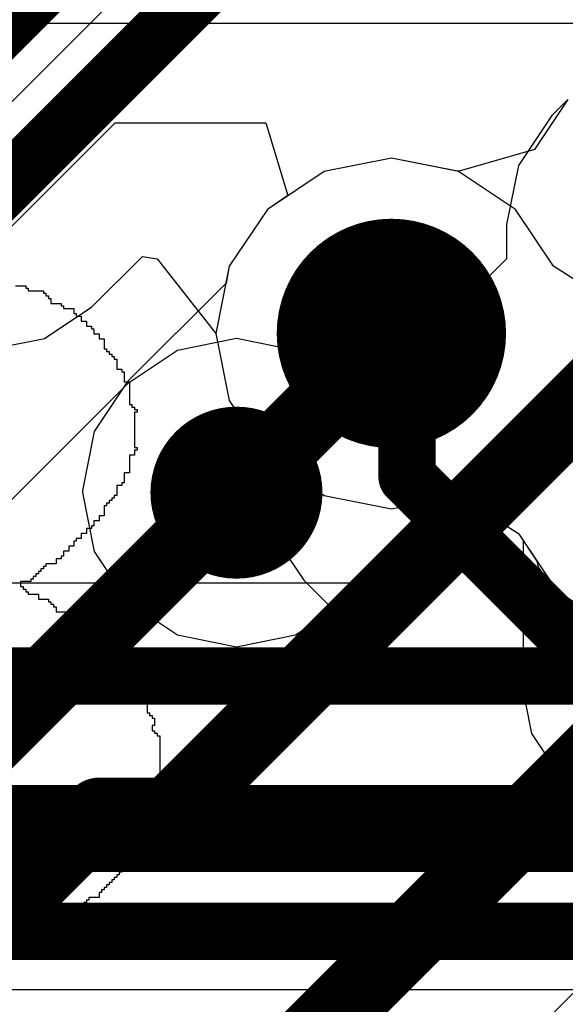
# Model space of a CAD drawing. Header units: millimetres. Extents: x -2 to 68, y -2 to 27.4.
# Tile 427 of 594: x 47.2 to 48.2, y 0.6 to 2.3. Entities that reach past the tile are written whole.
import ezdxf

# ---------------------------------------------------------------- set-up
doc = ezdxf.new("R2010")
doc.units = ezdxf.units.MM
for name, color, linetype in [('BottomLayer', 5, 'Continuous'), ('DrillGuide', 244, 'Continuous'), ('MidLayer1', 16, 'Continuous'), ('MidLayer2', 76, 'Continuous'), ('MidLayer3', 90, 'Continuous'), ('MidLayer4', 156, 'Continuous'), ('MidLayer5', 130, 'Continuous'), ('MidLayer6', 216, 'Continuous'), ('MidLayer7', 6, 'Continuous'), ('MidLayer8', 54, 'Continuous'), ('MultiLayer', 9, 'Continuous'), ('TopLayer', 1, 'Continuous'), ('TopOverlay', 2, 'Continuous'), ('ViaHoleLayer', 16, 'Continuous')]:
    doc.layers.add(name, color=color, linetype=linetype)

msp = doc.modelspace()

# ---------------------------------------------------------------- linework, layer by layer
at = {"layer": 'BottomLayer'}
msp.add_line((45.4593, 0.4329), (47.497, 2.4706), dxfattribs=at)
at = {"layer": 'DrillGuide'}
for points, const_width in [([(47.8202, 1.7778, 1), (47.9202, 1.7778, 1)], 0.1), ([(47.575, 1.5, 1), (47.625, 1.5, 1)], 0.05)]:
    msp.add_lwpolyline(points, format="xyb", close=True, dxfattribs=dict(at, const_width=const_width))
at = {"layer": 'MidLayer1'}
for p, q in [((48.1779, 2.186), (48.1197, 2.0988)), ((48.1197, 2.0988), (47.9883, 2.0607)), ((47.8702, 2.0837), (47.7532, 2.0604)), ((47.9827, 2.0613), (47.8702, 2.0837)), ((47.9883, 2.0607), (47.9827, 2.0613)), ((47.7532, 2.0604), (47.6539, 1.9941)), ((47.6539, 1.9941), (47.5876, 1.8948)), ((47.5876, 1.8948), (47.5818, 1.8655)), ((47.5818, 1.8655), (47.41, 1.6938)), ((47.41, 1.6938), (47.3518, 1.6066)), ((47.3518, 1.6066), (47.3313, 1.5038)), ((47.3313, 1.5038), (47.3313, 1.5)), ((47.3313, 1.5), (47.3518, 1.3972)), ((47.7976, 1.3214), (47.9527, 1.4765)), ((47.9527, 1.4765), (48.0254, 1.471)), ((48.0254, 1.471), (48.0916, 1.429)), ((48.0916, 1.429), (48.0998, 1.4168)), ((48.0998, 1.4168), (48.0998, 1.2117)), ((47.3518, 1.3972), (47.41, 1.31)), ((47.41, 1.31), (47.4972, 1.2518)), ((47.7028, 1.2518), (47.79, 1.31)), ((47.79, 1.31), (47.7976, 1.3214)), ((47.4972, 1.2518), (47.6, 1.2313)), ((47.6, 1.2313), (47.7028, 1.2518)), ((48.0998, 1.2117), (48.094, 1.1827)), ((48.094, 1.1827), (48.1145, 1.0799)), ((48.1145, 1.0799), (48.1727, 0.9927)), ((48.1727, 0.9927), (48.2599, 0.9345))]:
    msp.add_line(p, q, dxfattribs=at)
for points, const_width in [([(47.7702, 1.7778, 1), (47.9702, 1.7778, 1)], 0.2), ([(47.8385, 1.7778, 1), (47.902, 1.7778, 1)], 0.0635), ([(47.8385, 1.774, 1), (47.902, 1.774, 1)], 0.0635), ([(47.8385, 1.774, 1), (47.902, 1.774, 1)], 0.0635), ([(47.525, 1.5, 1), (47.675, 1.5, 1)], 0.15), ([(47.5682, 1.5038, 1), (47.6317, 1.5038, 1)], 0.0635), ([(47.5682, 1.5038, 1), (47.6317, 1.5038, 1)], 0.0635), ([(47.5682, 1.5, 1), (47.6317, 1.5, 1)], 0.0635)]:
    msp.add_lwpolyline(points, format="xyb", close=True, dxfattribs=dict(at, const_width=const_width))
at = {"layer": 'MidLayer1', "const_width": 0.127}
for points in [[(47.8702, 1.774), (47.8702, 1.7778)], [(47.6, 1.5038), (47.8702, 1.774)], [(47.6, 1.5), (47.6, 1.5038)]]:
    msp.add_lwpolyline(points, dxfattribs=at)
at = {"layer": 'MidLayer2'}
for p, q in [((47.0713, 2.3189), (48.6183, 2.3189)), ((47.8702, 2.0837), (47.7532, 2.0604)), ((47.9873, 2.0604), (47.8702, 2.0837)), ((47.7532, 2.0604), (47.6539, 1.9941)), ((48.0865, 1.9941), (47.9873, 2.0604)), ((47.6539, 1.9941), (47.5876, 1.8948)), ((48.1528, 1.8948), (48.0865, 1.9941)), ((47.5876, 1.8948), (47.5643, 1.7778)), ((48.2572, 1.8286), (48.1528, 1.8948)), ((47.5643, 1.7778), (47.5876, 1.6607)), ((47.5876, 1.6607), (47.6539, 1.5615)), ((47.6539, 1.5615), (47.7532, 1.4952)), ((47.7532, 1.4952), (47.8702, 1.4719)), ((47.9599, 1.4897), (47.9873, 1.4952)), ((47.9873, 1.4952), (48.0916, 1.429)), ((47.8702, 1.4719), (47.9599, 1.4897)), ((48.0916, 1.429), (48.1579, 1.3298)), ((48.1579, 1.3298), (48.2572, 1.2635))]:
    msp.add_line(p, q, dxfattribs=at)
at = {"layer": 'MidLayer2', "const_width": 0.2}
msp.add_lwpolyline([(47.7702, 1.7778, 1), (47.9702, 1.7778, 1)], format="xyb", close=True, dxfattribs=at)
at = {"layer": 'MidLayer3'}
for p, q in [((47.8702, 2.0837), (47.7532, 2.0604)), ((47.9873, 2.0604), (47.8702, 2.0837)), ((47.7532, 2.0604), (47.6539, 1.9941)), ((48.0865, 1.9941), (47.9873, 2.0604)), ((47.6539, 1.9941), (47.5876, 1.8948)), ((48.1528, 1.8948), (48.0865, 1.9941)), ((47.5876, 1.8948), (47.5643, 1.7778)), ((48.2572, 1.8286), (48.1528, 1.8948)), ((47.5643, 1.7778), (47.5876, 1.6607)), ((47.5876, 1.6607), (47.6539, 1.5615)), ((47.6539, 1.5615), (47.7532, 1.4952)), ((47.7532, 1.4952), (47.8702, 1.4719)), ((47.8702, 1.4719), (47.9465, 1.4871)), ((47.9465, 1.4871), (47.9685, 1.4693)), ((47.9685, 1.4693), (47.9663, 1.4335)), ((47.9663, 1.4335), (47.9086, 1.3423)), ((47.9086, 1.3423), (40.6163, 1.3423))]:
    msp.add_line(p, q, dxfattribs=at)
at = {"layer": 'MidLayer3', "const_width": 0.2}
msp.add_lwpolyline([(47.7702, 1.7778, 1), (47.9702, 1.7778, 1)], format="xyb", close=True, dxfattribs=at)
at = {"layer": 'MidLayer3', "const_width": 0.1}
for points in [[(40.549, 1.18), (51.4491, 1.18)], [(40.4496, 0.94), (51.3671, 0.94)]]:
    msp.add_lwpolyline(points, dxfattribs=at)
at = {"layer": 'MidLayer4'}
for p, q in [((47.8702, 2.0837), (47.7532, 2.0604)), ((47.9873, 2.0604), (47.8702, 2.0837)), ((47.7532, 2.0604), (47.6539, 1.9941)), ((48.0865, 1.9941), (47.9873, 2.0604)), ((47.6539, 1.9941), (47.5876, 1.8948)), ((48.1528, 1.8948), (48.0865, 1.9941)), ((47.5876, 1.8948), (47.5643, 1.7778)), ((48.2572, 1.8286), (48.1528, 1.8948)), ((47.5643, 1.7778), (47.5876, 1.6607)), ((47.5876, 1.6607), (47.6539, 1.5615)), ((47.6539, 1.5615), (47.7532, 1.4952)), ((47.7532, 1.4952), (47.8702, 1.4719)), ((47.9599, 1.4897), (47.9873, 1.4952)), ((47.9873, 1.4952), (48.0916, 1.429)), ((47.8702, 1.4719), (47.9599, 1.4897)), ((48.0916, 1.429), (48.1238, 1.3808)), ((48.1238, 1.3808), (48.126, 1.3698)), ((48.126, 1.3698), (48.1843, 1.2826))]:
    msp.add_line(p, q, dxfattribs=at)
at = {"layer": 'MidLayer4', "const_width": 0.2}
msp.add_lwpolyline([(47.7702, 1.7778, 1), (47.9702, 1.7778, 1)], format="xyb", close=True, dxfattribs=at)
at = {"layer": 'MidLayer5'}
for p, q in [((47.348, 1.824), (47.436, 1.912)), ((47.436, 1.912), (47.4615, 1.9078)), ((47.4615, 1.9078), (47.5643, 1.7778)), ((47.2653, 1.7687), (47.348, 1.824)), ((47.5643, 1.7778), (47.5876, 1.6607)), ((47.1677, 1.7493), (47.2653, 1.7687)), ((47.5876, 1.6607), (47.6539, 1.5615)), ((47.6539, 1.5615), (47.7532, 1.4952)), ((47.7532, 1.4952), (47.8702, 1.4719)), ((47.9599, 1.4897), (47.9873, 1.4952)), ((47.9873, 1.4952), (48.0916, 1.429)), ((47.8702, 1.4719), (47.9599, 1.4897)), ((48.0916, 1.429), (48.1579, 1.3298)), ((48.1579, 1.3298), (48.1771, 1.317)), ((48.1771, 1.317), (48.1386, 1.19)), ((48.1386, 1.19), (40.6135, 1.19))]:
    msp.add_line(p, q, dxfattribs=at)
at = {"layer": 'MidLayer5', "const_width": 0.1}
for points in [[(47.0736, 2.2494), (47.7406, 2.9164)], [(47.1677, 2.0042), (47.88, 2.7164)], [(40.508, 0.9351), (56.4601, 0.9351)], [(40.4251, 0.7351), (56.5429, 0.7351)]]:
    msp.add_lwpolyline(points, dxfattribs=at)
at = {"layer": 'MidLayer5', "const_width": 0.2}
msp.add_lwpolyline([(47.7702, 1.7778, 1), (47.9702, 1.7778, 1)], format="xyb", close=True, dxfattribs=at)
at = {"layer": 'MidLayer6'}
for p, q in [((46.9924, 1.7491), (47.3884, 2.1451)), ((47.3884, 2.1451), (47.6514, 2.1451)), ((47.6514, 2.1451), (47.6899, 2.0181)), ((47.6899, 2.0181), (47.6539, 1.9941)), ((47.6539, 1.9941), (47.5876, 1.8948)), ((47.5876, 1.8948), (47.5643, 1.7778)), ((47.5643, 1.7778), (47.5876, 1.6607)), ((47.5876, 1.6607), (47.6426, 1.5784)), ((47.6426, 1.5784), (47.6426, 1.5278)), ((47.6426, 1.5278), (47.662, 1.4302)), ((47.662, 1.4302), (47.7173, 1.3475)), ((47.7173, 1.3475), (47.8045, 1.2604)), ((47.8045, 1.2604), (47.7559, 1.143)), ((47.7559, 1.143), (42.2874, 1.143)), ((42.1818, 0.6332), (58.5795, 0.6332))]:
    msp.add_line(p, q, dxfattribs=at)
at = {"layer": 'MidLayer6', "const_width": 0.1}
for points in [[(46.8122, 1.9293), (47.2828, 2.4)], [(47.8702, 1.7778), (47.8975, 1.7505)], [(47.8975, 1.5278), (47.8975, 1.7505)], [(47.8975, 1.5278), (48.2293, 1.1961)], [(42.1818, 0.8881), (58.5795, 0.8881)]]:
    msp.add_lwpolyline(points, dxfattribs=at)
at = {"layer": 'MidLayer6'}
for points, const_width in [([(47.7702, 1.7778, 1), (47.9702, 1.7778, 1)], 0.2), ([(47.8452, 1.7778, 1), (47.8952, 1.7778, 1)], 0.05), ([(47.8725, 1.7505, 1), (47.9225, 1.7505, 1)], 0.05), ([(47.8725, 1.7505, 1), (47.9225, 1.7505, 1)], 0.05), ([(47.8725, 1.5278, 1), (47.9225, 1.5278, 1)], 0.05), ([(47.8725, 1.5278, 1), (47.9225, 1.5278, 1)], 0.05)]:
    msp.add_lwpolyline(points, format="xyb", close=True, dxfattribs=dict(at, const_width=const_width))
at = {"layer": 'MidLayer7'}
for p, q in [((47.8702, 2.0837), (47.7532, 2.0604)), ((47.9873, 2.0604), (47.8702, 2.0837)), ((47.7532, 2.0604), (47.6539, 1.9941)), ((48.0865, 1.9941), (47.9873, 2.0604)), ((47.6539, 1.9941), (47.5876, 1.8948)), ((48.1528, 1.8948), (48.0865, 1.9941)), ((47.5876, 1.8948), (47.5643, 1.7778)), ((48.2572, 1.8286), (48.1528, 1.8948)), ((47.5643, 1.7778), (47.5876, 1.6607)), ((47.5876, 1.6607), (47.6539, 1.5615)), ((47.6539, 1.5615), (47.7532, 1.4952)), ((47.7532, 1.4952), (47.8702, 1.4719)), ((47.9599, 1.4897), (47.9873, 1.4952)), ((47.9873, 1.4952), (48.0916, 1.429)), ((47.8702, 1.4719), (47.9599, 1.4897)), ((48.0916, 1.429), (48.1579, 1.3298)), ((48.1579, 1.3298), (48.2572, 1.2635))]:
    msp.add_line(p, q, dxfattribs=at)
at = {"layer": 'MidLayer7', "const_width": 0.2}
msp.add_lwpolyline([(47.7702, 1.7778, 1), (47.9702, 1.7778, 1)], format="xyb", close=True, dxfattribs=at)
at = {"layer": 'MidLayer8'}
for p, q in [((47.8702, 2.0837), (47.7532, 2.0604)), ((47.9873, 2.0604), (47.8702, 2.0837)), ((47.7532, 2.0604), (47.6539, 1.9941)), ((48.0865, 1.9941), (47.9873, 2.0604)), ((47.6539, 1.9941), (47.5876, 1.8948)), ((48.1528, 1.8948), (48.0865, 1.9941)), ((47.5876, 1.8948), (47.5643, 1.7778)), ((48.2572, 1.8286), (48.1528, 1.8948)), ((47.5643, 1.7778), (47.5876, 1.6607)), ((47.5876, 1.6607), (47.6539, 1.5615)), ((47.6539, 1.5615), (47.7532, 1.4952)), ((47.7532, 1.4952), (47.8702, 1.4719)), ((47.9599, 1.4897), (47.9873, 1.4952)), ((47.9873, 1.4952), (48.0916, 1.429)), ((47.8702, 1.4719), (47.9599, 1.4897)), ((48.0916, 1.429), (48.1579, 1.3298)), ((48.1579, 1.3298), (48.2572, 1.2635))]:
    msp.add_line(p, q, dxfattribs=at)
at = {"layer": 'MidLayer8', "const_width": 0.2}
msp.add_lwpolyline([(47.7702, 1.7778, 1), (47.9702, 1.7778, 1)], format="xyb", close=True, dxfattribs=at)
at = {"layer": 'MultiLayer'}
for points, const_width in [([(47.7702, 1.7778, 1), (47.9702, 1.7778, 1)], 0.2), ([(47.525, 1.5, 1), (47.675, 1.5, 1)], 0.15)]:
    msp.add_lwpolyline(points, format="xyb", close=True, dxfattribs=dict(at, const_width=const_width))
at = {"layer": 'TopLayer'}
for p, q in [((48.1779, 2.186), (48.1499, 2.158)), ((48.1499, 2.158), (48.0916, 2.0708)), ((48.0916, 2.0708), (48.0712, 1.968)), ((48.0712, 1.968), (48.0712, 1.9078)), ((48.0712, 1.9078), (47.8477, 1.6843)), ((47.6, 1.7687), (47.4972, 1.7482)), ((47.7028, 1.7482), (47.6, 1.7687)), ((47.4972, 1.7482), (47.41, 1.69)), ((47.79, 1.69), (47.7028, 1.7482)), ((47.41, 1.69), (46.7262, 1.0062)), ((47.8477, 1.6843), (47.79, 1.69)), ((47.9831, 0.4232), (48.4266, 0.8667))]:
    msp.add_line(p, q, dxfattribs=at)
at = {"layer": 'TopLayer', "const_width": 0.127}
for points in [[(47.4828, 0.9395), (48.3398, 1.7965)], [(46.8375, 0.7375), (47.6, 1.5)], [(47.4635, 0.2835), (48.3627, 1.1827)], [(46.9315, 0.5105), (47.3605, 0.9395)], [(47.3605, 0.9395), (47.4828, 0.9395)]]:
    msp.add_lwpolyline(points, dxfattribs=at)
at = {"layer": 'TopLayer'}
for points, const_width in [([(47.525, 1.5, 1), (47.675, 1.5, 1)], 0.15), ([(47.5682, 1.5, 1), (47.6317, 1.5, 1)], 0.0635), ([(47.3288, 0.9395, 1), (47.3923, 0.9395, 1)], 0.0635), ([(47.3288, 0.9395, 1), (47.3923, 0.9395, 1)], 0.0635), ([(47.4511, 0.9395, 1), (47.5146, 0.9395, 1)], 0.0635), ([(47.4511, 0.9395, 1), (47.5146, 0.9395, 1)], 0.0635)]:
    msp.add_lwpolyline(points, format="xyb", close=True, dxfattribs=dict(at, const_width=const_width))
at = {"layer": 'TopOverlay'}
for p, q in [((47.2149, 1.8609), (47.2325, 1.8609)), ((47.2325, 1.8609), (47.2325, 1.8565)), ((47.2325, 1.8565), (47.2369, 1.8565)), ((47.2369, 1.8565), (47.2369, 1.8521)), ((47.2369, 1.8521), (47.2634, 1.8521)), ((47.2634, 1.8521), (47.2634, 1.8477)), ((47.2634, 1.8477), (47.2678, 1.8477)), ((47.2678, 1.8477), (47.2678, 1.8433)), ((47.2678, 1.8433), (47.2722, 1.8433)), ((47.2722, 1.8433), (47.2722, 1.8389)), ((47.2722, 1.8389), (47.2766, 1.8389)), ((47.2766, 1.8389), (47.2766, 1.83)), ((47.2766, 1.83), (47.2943, 1.83)), ((47.2943, 1.83), (47.2943, 1.8256)), ((47.2943, 1.8256), (47.2987, 1.8256)), ((47.2987, 1.8256), (47.2987, 1.8212)), ((47.2987, 1.8212), (47.3163, 1.8212)), ((47.3163, 1.8212), (47.3163, 1.8124)), ((47.3163, 1.8124), (47.3207, 1.8124)), ((47.3207, 1.8124), (47.3207, 1.808)), ((47.3207, 1.808), (47.3295, 1.808)), ((47.3295, 1.808), (47.3295, 1.7992)), ((47.3295, 1.7992), (47.3384, 1.7992)), ((47.3384, 1.7992), (47.3384, 1.7903)), ((47.3384, 1.7903), (47.3472, 1.7903)), ((47.3472, 1.7903), (47.3472, 1.7859)), ((47.3472, 1.7859), (47.3516, 1.7859)), ((47.3516, 1.7859), (47.3516, 1.7771)), ((47.3516, 1.7771), (47.3604, 1.7771)), ((47.3604, 1.7771), (47.3604, 1.7683)), ((47.3604, 1.7683), (47.3692, 1.7683)), ((47.3692, 1.7683), (47.3692, 1.7507)), ((47.3692, 1.7507), (47.3736, 1.7507)), ((47.3736, 1.7507), (47.3736, 1.7463)), ((47.3736, 1.7463), (47.3781, 1.7463)), ((47.3781, 1.7463), (47.3781, 1.7418)), ((47.3781, 1.7418), (47.3825, 1.7418)), ((47.3825, 1.7418), (47.3825, 1.7374)), ((47.3825, 1.7374), (47.3869, 1.7374)), ((47.3869, 1.7374), (47.3869, 1.733)), ((47.3869, 1.733), (47.3913, 1.733)), ((47.3913, 1.733), (47.3913, 1.7154)), ((47.3913, 1.7154), (47.4001, 1.7154)), ((47.4001, 1.7154), (47.4001, 1.711)), ((47.4001, 1.711), (47.4045, 1.711)), ((47.4045, 1.711), (47.4045, 1.6933)), ((47.4045, 1.6933), (47.4133, 1.6933)), ((47.4133, 1.6933), (47.4133, 1.6536)), ((47.4133, 1.6536), (47.4177, 1.6536)), ((47.4177, 1.6536), (47.4177, 1.6492)), ((47.4177, 1.6492), (47.4222, 1.6492)), ((47.4222, 1.6492), (47.4222, 1.6448)), ((47.4222, 1.6448), (47.4266, 1.6448)), ((47.4266, 1.6404), (47.4222, 1.6404)), ((47.4222, 1.6404), (47.4222, 1.5787)), ((47.4266, 1.6448), (47.4266, 1.6404)), ((47.4222, 1.5655), (47.4133, 1.5655)), ((47.4133, 1.5655), (47.4133, 1.5346)), ((47.4222, 1.5787), (47.4266, 1.5787)), ((47.4266, 1.5743), (47.4222, 1.5743)), ((47.4222, 1.5743), (47.4222, 1.5655)), ((47.4266, 1.5787), (47.4266, 1.5743)), ((47.4133, 1.5346), (47.4045, 1.5346)), ((47.4045, 1.5346), (47.4045, 1.5169)), ((47.4001, 1.5125), (47.3913, 1.5125)), ((47.3913, 1.5125), (47.3913, 1.4949)), ((47.4045, 1.5169), (47.4001, 1.5169)), ((47.4001, 1.5169), (47.4001, 1.5125)), ((47.3913, 1.4949), (47.3869, 1.4949)), ((47.3869, 1.4949), (47.3869, 1.4905)), ((47.3736, 1.4773), (47.3692, 1.4773)), ((47.3692, 1.4773), (47.3692, 1.4596)), ((47.3781, 1.4817), (47.3736, 1.4817)), ((47.3736, 1.4817), (47.3736, 1.4773)), ((47.3825, 1.4861), (47.3781, 1.4861)), ((47.3781, 1.4861), (47.3781, 1.4817)), ((47.3869, 1.4905), (47.3825, 1.4905)), ((47.3825, 1.4905), (47.3825, 1.4861)), ((47.3604, 1.4508), (47.3516, 1.4508)), ((47.3516, 1.4508), (47.3516, 1.442)), ((47.3692, 1.4596), (47.3604, 1.4596)), ((47.3604, 1.4596), (47.3604, 1.4508)), ((47.3384, 1.4287), (47.3295, 1.4287)), ((47.3295, 1.4287), (47.3295, 1.4199)), ((47.3472, 1.4376), (47.3384, 1.4376)), ((47.3384, 1.4376), (47.3384, 1.4287)), ((47.3516, 1.442), (47.3472, 1.442)), ((47.3472, 1.442), (47.3472, 1.4376)), ((47.3207, 1.4155), (47.3163, 1.4155)), ((47.3163, 1.4155), (47.3163, 1.4067)), ((47.3295, 1.4199), (47.3207, 1.4199)), ((47.3207, 1.4199), (47.3207, 1.4155)), ((47.3075, 1.3979), (47.2987, 1.3979)), ((47.2987, 1.3979), (47.2987, 1.3891)), ((47.3163, 1.4067), (47.3075, 1.4067)), ((47.3075, 1.4067), (47.3075, 1.3979)), ((47.2855, 1.3758), (47.2678, 1.3758)), ((47.2678, 1.3758), (47.2678, 1.3714)), ((47.2943, 1.3847), (47.2855, 1.3847)), ((47.2855, 1.3847), (47.2855, 1.3758)), ((47.2987, 1.3891), (47.2943, 1.3891)), ((47.2943, 1.3891), (47.2943, 1.3847)), ((47.2546, 1.3582), (47.2502, 1.3582)), ((47.2502, 1.3582), (47.2502, 1.3538)), ((47.259, 1.3626), (47.2546, 1.3626)), ((47.2546, 1.3626), (47.2546, 1.3582)), ((47.2634, 1.367), (47.259, 1.367)), ((47.259, 1.367), (47.259, 1.3626)), ((47.2678, 1.3714), (47.2634, 1.3714)), ((47.2634, 1.3714), (47.2634, 1.367)), ((47.2414, 1.345), (47.2237, 1.345)), ((47.2237, 1.345), (47.2237, 1.3361)), ((47.2458, 1.3494), (47.2414, 1.3494)), ((47.2414, 1.3494), (47.2414, 1.345)), ((47.2502, 1.3538), (47.2458, 1.3538)), ((47.2458, 1.3538), (47.2458, 1.3494)), ((47.2237, 1.3361), (47.2281, 1.3361)), ((47.2281, 1.3361), (47.2281, 1.3317)), ((47.2281, 1.3317), (47.2325, 1.3317)), ((47.2325, 1.3317), (47.2325, 1.3273)), ((47.2325, 1.3273), (47.2369, 1.3273)), ((47.2369, 1.3273), (47.2369, 1.3229)), ((47.2369, 1.3229), (47.2546, 1.3229)), ((47.2546, 1.3229), (47.2546, 1.3141)), ((47.2546, 1.3141), (47.2722, 1.3141)), ((47.2722, 1.3141), (47.2722, 1.3097)), ((47.2722, 1.3097), (47.2766, 1.3097)), ((47.2766, 1.3097), (47.2766, 1.3053)), ((47.2766, 1.3053), (47.281, 1.3053)), ((47.281, 1.3053), (47.281, 1.3009)), ((47.281, 1.3009), (47.2855, 1.3009)), ((47.2855, 1.3009), (47.2855, 1.292)), ((47.2855, 1.292), (47.3031, 1.292)), ((47.3031, 1.292), (47.3031, 1.2876)), ((47.3031, 1.2876), (47.3075, 1.2876)), ((47.3075, 1.2876), (47.3075, 1.2832)), ((47.3075, 1.2832), (47.3119, 1.2832)), ((47.3119, 1.2832), (47.3119, 1.2788)), ((47.3119, 1.2788), (47.3163, 1.2788)), ((47.3163, 1.2788), (47.3163, 1.2744)), ((47.3163, 1.2744), (47.3207, 1.2744)), ((47.3207, 1.2744), (47.3207, 1.27)), ((47.3207, 1.27), (47.3384, 1.27)), ((47.3384, 1.27), (47.3384, 1.2612)), ((47.3384, 1.2612), (47.3472, 1.2612)), ((47.3472, 1.2612), (47.3472, 1.2568)), ((47.3472, 1.2568), (47.3516, 1.2568)), ((47.3516, 1.2568), (47.3516, 1.248)), ((47.3516, 1.248), (47.3604, 1.248)), ((47.3604, 1.248), (47.3604, 1.2391)), ((47.3604, 1.2391), (47.3692, 1.2391)), ((47.3692, 1.2391), (47.3692, 1.2303)), ((47.3692, 1.2303), (47.3736, 1.2303)), ((47.3736, 1.2303), (47.3736, 1.2259)), ((47.3736, 1.2259), (47.3825, 1.2259)), ((47.3825, 1.2259), (47.3825, 1.2171)), ((47.3825, 1.2171), (47.3913, 1.2171)), ((47.3913, 1.2171), (47.3913, 1.2083)), ((47.3913, 1.2083), (47.4001, 1.2083)), ((47.4001, 1.2083), (47.4001, 1.2039)), ((47.4001, 1.2039), (47.4045, 1.2039)), ((47.4045, 1.2039), (47.4045, 1.1862)), ((47.4045, 1.1862), (47.4089, 1.1862)), ((47.4089, 1.1862), (47.4089, 1.1818)), ((47.4089, 1.1818), (47.4133, 1.1818)), ((47.4133, 1.1818), (47.4133, 1.1774)), ((47.4133, 1.1774), (47.4177, 1.1774)), ((47.4177, 1.1774), (47.4177, 1.173)), ((47.4177, 1.173), (47.4222, 1.173)), ((47.4222, 1.173), (47.4222, 1.1598)), ((47.4222, 1.1598), (47.4266, 1.1598)), ((47.4266, 1.1598), (47.4266, 1.1553)), ((47.4266, 1.1553), (47.431, 1.1553)), ((47.431, 1.1553), (47.431, 1.1509)), ((47.431, 1.1509), (47.4354, 1.1509)), ((47.4354, 1.1509), (47.4354, 1.1333)), ((47.4354, 1.1333), (47.4442, 1.1333)), ((47.4442, 1.1333), (47.4442, 1.1157)), ((47.4442, 1.1157), (47.4486, 1.1157)), ((47.4486, 1.1157), (47.4486, 1.1113)), ((47.4486, 1.1113), (47.453, 1.1113)), ((47.453, 1.1113), (47.453, 1.1068)), ((47.453, 1.1068), (47.4574, 1.1068)), ((47.4574, 1.1068), (47.4574, 1.0936)), ((47.4574, 1.0936), (47.453, 1.0936)), ((47.453, 1.0936), (47.453, 1.0848)), ((47.453, 1.0848), (47.4574, 1.0848)), ((47.4574, 1.0848), (47.4574, 1.0804)), ((47.4574, 1.0804), (47.4618, 1.0804)), ((47.4618, 1.0804), (47.4618, 1.076)), ((47.4618, 1.076), (47.4663, 1.076)), ((47.4663, 1.076), (47.4663, 0.9878)), ((47.4618, 0.9834), (47.4574, 0.9834)), ((47.4574, 0.9834), (47.4574, 0.9349)), ((47.4663, 0.9878), (47.4618, 0.9878)), ((47.4618, 0.9878), (47.4618, 0.9834)), ((47.453, 0.9305), (47.4442, 0.9305)), ((47.4442, 0.9305), (47.4442, 0.9128)), ((47.4574, 0.9349), (47.453, 0.9349)), ((47.453, 0.9349), (47.453, 0.9305)), ((47.4442, 0.9128), (47.4398, 0.9128)), ((47.4398, 0.9128), (47.4398, 0.9084)), ((47.4398, 0.9084), (47.4354, 0.9084)), ((47.4354, 0.9084), (47.4354, 0.8908)), ((47.4266, 0.8864), (47.4222, 0.8864)), ((47.4222, 0.8864), (47.4222, 0.8687)), ((47.4354, 0.8908), (47.4266, 0.8908)), ((47.4266, 0.8908), (47.4266, 0.8864)), ((47.4133, 0.8599), (47.4089, 0.8599)), ((47.4089, 0.8599), (47.4089, 0.8555)), ((47.4177, 0.8643), (47.4133, 0.8643)), ((47.4133, 0.8643), (47.4133, 0.8599)), ((47.4222, 0.8687), (47.4177, 0.8687)), ((47.4177, 0.8687), (47.4177, 0.8643)), ((47.4045, 0.8423), (47.4001, 0.8423)), ((47.4001, 0.8423), (47.4001, 0.8378)), ((47.4089, 0.8555), (47.4045, 0.8555)), ((47.4045, 0.8555), (47.4045, 0.8423)), ((47.3869, 0.8246), (47.3825, 0.8246)), ((47.3825, 0.8246), (47.3825, 0.8202)), ((47.3913, 0.829), (47.3869, 0.829)), ((47.3869, 0.829), (47.3869, 0.8246)), ((47.3957, 0.8334), (47.3913, 0.8334)), ((47.3913, 0.8334), (47.3913, 0.829)), ((47.4001, 0.8378), (47.3957, 0.8378)), ((47.3957, 0.8378), (47.3957, 0.8334)), ((47.3736, 0.8114), (47.3692, 0.8114)), ((47.3692, 0.8114), (47.3692, 0.807)), ((47.3781, 0.8158), (47.3736, 0.8158)), ((47.3736, 0.8158), (47.3736, 0.8114)), ((47.3825, 0.8202), (47.3781, 0.8202)), ((47.3781, 0.8202), (47.3781, 0.8158)), ((47.3604, 0.7937), (47.3428, 0.7937)), ((47.3428, 0.7937), (47.3428, 0.7893)), ((47.3648, 0.8026), (47.3604, 0.8026)), ((47.3604, 0.8026), (47.3604, 0.7937)), ((47.3692, 0.807), (47.3648, 0.807)), ((47.3648, 0.807), (47.3648, 0.8026)), ((47.3295, 0.7761), (47.3251, 0.7761)), ((47.3251, 0.7761), (47.3251, 0.7717)), ((47.334, 0.7805), (47.3295, 0.7805)), ((47.3295, 0.7805), (47.3295, 0.7761)), ((47.3384, 0.7849), (47.334, 0.7849)), ((47.334, 0.7849), (47.334, 0.7805)), ((47.3428, 0.7893), (47.3384, 0.7893)), ((47.3384, 0.7893), (47.3384, 0.7849)), ((47.3075, 0.7629), (47.2987, 0.7629)), ((47.2987, 0.7629), (47.2987, 0.7541)), ((47.3251, 0.7717), (47.3075, 0.7717)), ((47.3075, 0.7717), (47.3075, 0.7629)), ((47.2634, 0.7408), (47.2458, 0.7408)), ((47.2458, 0.7408), (47.2458, 0.7364)), ((47.2678, 0.7452), (47.2634, 0.7452)), ((47.2634, 0.7452), (47.2634, 0.7408)), ((47.2722, 0.7497), (47.2678, 0.7497)), ((47.2678, 0.7497), (47.2678, 0.7452)), ((47.2766, 0.7541), (47.2722, 0.7541)), ((47.2722, 0.7541), (47.2722, 0.7497)), ((47.2766, 0.7497), (47.2766, 0.7541)), ((47.2943, 0.7497), (47.2766, 0.7497)), ((47.2987, 0.7541), (47.2943, 0.7541)), ((47.2943, 0.7541), (47.2943, 0.7497)), ((47.2325, 0.732), (47.2149, 0.732)), ((47.2325, 0.7276), (47.2325, 0.732)), ((47.2369, 0.7276), (47.2325, 0.7276)), ((47.2414, 0.732), (47.2369, 0.732)), ((47.2369, 0.732), (47.2369, 0.7276)), ((47.2458, 0.7364), (47.2414, 0.7364)), ((47.2414, 0.7364), (47.2414, 0.732))]:
    msp.add_line(p, q, dxfattribs=at)
at = {"layer": 'ViaHoleLayer'}
for points, const_width in [([(47.8202, 1.7778, 1), (47.9202, 1.7778, 1)], 0.1), ([(47.575, 1.5, 1), (47.625, 1.5, 1)], 0.05)]:
    msp.add_lwpolyline(points, format="xyb", close=True, dxfattribs=dict(at, const_width=const_width))

doc.saveas('drawing.dxf')
